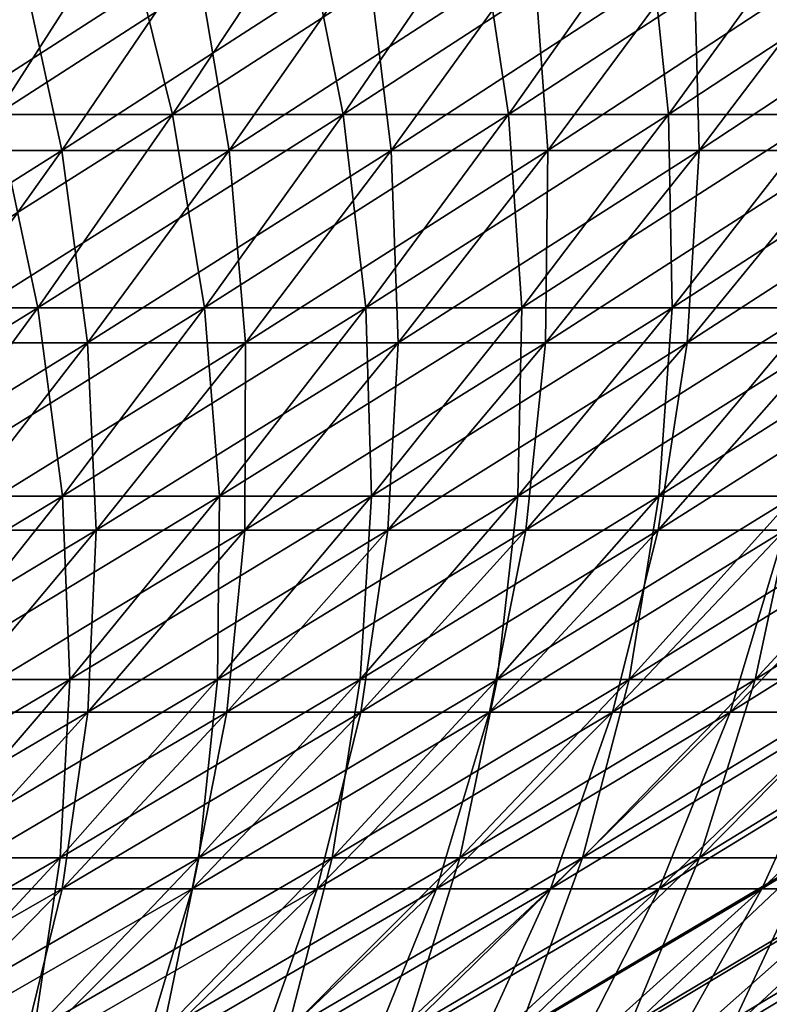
# Model space of a CAD drawing. Header units: millimetres. Extents: x -250 to 250, y 3898 to 4150.
# Tile 462 of 558: x 121 to 138, y 3955 to 3978. Entities that reach past the tile are written whole.
import ezdxf

# ---------------------------------------------------------------- set-up
doc = ezdxf.new("R2010")
doc.units = ezdxf.units.MM
doc.header["$LTSCALE"] = 5.599365
for name, color, linetype in [('2', 7, 'CONTINUOUS'), ('3', 7, 'CONTINUOUS'), ('4', 7, 'CONTINUOUS'), ('5', 7, 'CONTINUOUS')]:
    doc.layers.add(name, color=color, linetype=linetype)

msp = doc.modelspace()

# ---------------------------------------------------------------- linework, layer by layer
at = {"layer": '2', "color": 251, "linetype": 'Continuous', "true_color": 0x504f50}
for points in [[(120.544, 3975.403, -132.231), (116.415, 3975.403, -135.88), (123.44, 3979.919, -135.407), (120.544, 3975.403, -132.231)], [(123.44, 3979.919, -135.407), (116.415, 3975.403, -135.88), (119.212, 3979.919, -139.144), (123.44, 3979.919, -135.407)], [(124.559, 3975.403, -128.456), (120.544, 3975.403, -132.231), (127.551, 3979.919, -131.542), (124.559, 3975.403, -128.456)], [(127.551, 3979.919, -131.542), (120.544, 3975.403, -132.231), (123.44, 3979.919, -135.407), (127.551, 3979.919, -131.542)], [(128.456, 3975.403, -124.559), (124.559, 3975.403, -128.456), (131.542, 3979.919, -127.551), (128.456, 3975.403, -124.559)], [(131.542, 3979.919, -127.551), (124.559, 3975.403, -128.456), (127.551, 3979.919, -131.542), (131.542, 3979.919, -127.551)], [(132.231, 3975.403, -120.544), (128.456, 3975.403, -124.559), (135.407, 3979.919, -123.44), (132.231, 3975.403, -120.544)], [(135.407, 3979.919, -123.44), (128.456, 3975.403, -124.559), (131.542, 3979.919, -127.551), (135.407, 3979.919, -123.44)], [(135.88, 3975.403, -116.415), (132.231, 3975.403, -120.544), (139.144, 3979.919, -119.212), (135.88, 3975.403, -116.415)], [(139.144, 3979.919, -119.212), (132.231, 3975.403, -120.544), (135.407, 3979.919, -123.44), (139.144, 3979.919, -119.212)], [(139.401, 3975.403, -112.175), (135.88, 3975.403, -116.415), (142.749, 3979.919, -114.87), (139.401, 3975.403, -112.175)], [(142.749, 3979.919, -114.87), (135.88, 3975.403, -116.415), (139.144, 3979.919, -119.212), (142.749, 3979.919, -114.87)], [(121.489, 3970.995, -125.29), (117.573, 3970.995, -128.972), (124.559, 3975.403, -128.456), (121.489, 3970.995, -125.29)], [(124.559, 3975.403, -128.456), (117.573, 3970.995, -128.972), (120.544, 3975.403, -132.231), (124.559, 3975.403, -128.456)], [(125.29, 3970.995, -121.489), (121.489, 3970.995, -125.29), (128.456, 3975.403, -124.559), (125.29, 3970.995, -121.489)], [(128.456, 3975.403, -124.559), (121.489, 3970.995, -125.29), (124.559, 3975.403, -128.456), (128.456, 3975.403, -124.559)], [(128.972, 3970.995, -117.573), (125.29, 3970.995, -121.489), (132.231, 3975.403, -120.544), (128.972, 3970.995, -117.573)], [(132.231, 3975.403, -120.544), (125.29, 3970.995, -121.489), (128.456, 3975.403, -124.559), (132.231, 3975.403, -120.544)], [(132.531, 3970.995, -113.546), (128.972, 3970.995, -117.573), (135.88, 3975.403, -116.415), (132.531, 3970.995, -113.546)], [(135.88, 3975.403, -116.415), (128.972, 3970.995, -117.573), (132.231, 3975.403, -120.544), (135.88, 3975.403, -116.415)], [(135.965, 3970.995, -109.411), (132.531, 3970.995, -113.546), (139.401, 3975.403, -112.175), (135.965, 3970.995, -109.411)], [(139.401, 3975.403, -112.175), (132.531, 3970.995, -113.546), (135.88, 3975.403, -116.415), (139.401, 3975.403, -112.175)], [(139.27, 3970.995, -105.172), (135.965, 3970.995, -109.411), (142.789, 3975.403, -107.829), (139.27, 3970.995, -105.172)], [(142.789, 3975.403, -107.829), (135.965, 3970.995, -109.411), (139.401, 3975.403, -112.175), (142.789, 3975.403, -107.829)], [(118.344, 3966.698, -122.046), (114.529, 3966.698, -125.633), (121.489, 3970.995, -125.29), (118.344, 3966.698, -122.046)], [(121.489, 3970.995, -125.29), (114.529, 3966.698, -125.633), (117.573, 3970.995, -128.972), (121.489, 3970.995, -125.29)], [(122.046, 3966.698, -118.344), (118.344, 3966.698, -122.046), (125.29, 3970.995, -121.489), (122.046, 3966.698, -118.344)], [(125.29, 3970.995, -121.489), (118.344, 3966.698, -122.046), (121.489, 3970.995, -125.29), (125.29, 3970.995, -121.489)], [(125.633, 3966.698, -114.529), (122.046, 3966.698, -118.344), (128.972, 3970.995, -117.573), (125.633, 3966.698, -114.529)], [(128.972, 3970.995, -117.573), (122.046, 3966.698, -118.344), (125.29, 3970.995, -121.489), (128.972, 3970.995, -117.573)], [(129.1, 3966.698, -110.606), (125.633, 3966.698, -114.529), (132.531, 3970.995, -113.546), (129.1, 3966.698, -110.606)], [(132.531, 3970.995, -113.546), (125.633, 3966.698, -114.529), (128.972, 3970.995, -117.573), (132.531, 3970.995, -113.546)], [(132.445, 3966.698, -106.578), (129.1, 3966.698, -110.606), (135.965, 3970.995, -109.411), (132.445, 3966.698, -106.578)], [(135.965, 3970.995, -109.411), (129.1, 3966.698, -110.606), (132.531, 3970.995, -113.546), (135.965, 3970.995, -109.411)], [(135.664, 3966.698, -102.449), (132.445, 3966.698, -106.578), (139.27, 3970.995, -105.172), (135.664, 3966.698, -102.449)], [(139.27, 3970.995, -105.172), (132.445, 3966.698, -106.578), (135.965, 3970.995, -109.411), (139.27, 3970.995, -105.172)], [(138.755, 3966.698, -98.222), (135.664, 3966.698, -102.449), (142.442, 3970.995, -100.833), (138.755, 3966.698, -98.222)], [(142.442, 3970.995, -100.833), (135.664, 3966.698, -102.449), (139.27, 3970.995, -105.172), (142.442, 3970.995, -100.833)], [(118.726, 3962.516, -115.125), (115.125, 3962.516, -118.726), (122.046, 3966.698, -118.344), (118.726, 3962.516, -115.125)], [(122.046, 3966.698, -118.344), (115.125, 3962.516, -118.726), (118.344, 3966.698, -122.046), (122.046, 3966.698, -118.344)], [(122.215, 3962.516, -111.414), (118.726, 3962.516, -115.125), (125.633, 3966.698, -114.529), (122.215, 3962.516, -111.414)], [(125.633, 3966.698, -114.529), (118.726, 3962.516, -115.125), (122.046, 3966.698, -118.344), (125.633, 3966.698, -114.529)], [(125.588, 3962.516, -107.597), (122.215, 3962.516, -111.414), (129.1, 3966.698, -110.606), (125.588, 3962.516, -107.597)], [(129.1, 3966.698, -110.606), (122.215, 3962.516, -111.414), (125.633, 3966.698, -114.529), (129.1, 3966.698, -110.606)], [(128.842, 3962.516, -103.679), (125.588, 3962.516, -107.597), (132.445, 3966.698, -106.578), (128.842, 3962.516, -103.679)], [(132.445, 3966.698, -106.578), (125.588, 3962.516, -107.597), (129.1, 3966.698, -110.606), (132.445, 3966.698, -106.578)], [(131.974, 3962.516, -99.662), (128.842, 3962.516, -103.679), (135.664, 3966.698, -102.449), (131.974, 3962.516, -99.662)], [(135.664, 3966.698, -102.449), (128.842, 3962.516, -103.679), (132.445, 3966.698, -106.578), (135.664, 3966.698, -102.449)], [(134.98, 3962.516, -95.551), (131.974, 3962.516, -99.662), (138.755, 3966.698, -98.222), (134.98, 3962.516, -95.551)], [(138.755, 3966.698, -98.222), (131.974, 3962.516, -99.662), (135.664, 3966.698, -102.449), (138.755, 3966.698, -98.222)], [(137.859, 3962.516, -91.349), (134.98, 3962.516, -95.551), (141.714, 3966.698, -93.903), (137.859, 3962.516, -91.349)], [(141.714, 3966.698, -93.903), (134.98, 3962.516, -95.551), (138.755, 3966.698, -98.222), (141.714, 3966.698, -93.903)], [(140.607, 3962.516, -87.06), (137.859, 3962.516, -91.349), (144.538, 3966.698, -89.494), (140.607, 3962.516, -87.06)], [(144.538, 3966.698, -89.494), (137.859, 3962.516, -91.349), (141.714, 3966.698, -93.903), (144.538, 3966.698, -89.494)], [(118.722, 3958.45, -108.229), (115.333, 3958.45, -111.834), (122.215, 3962.516, -111.414), (118.722, 3958.45, -108.229)], [(122.215, 3962.516, -111.414), (115.333, 3958.45, -111.834), (118.726, 3962.516, -115.125), (122.215, 3962.516, -111.414)], [(121.999, 3958.45, -104.522), (118.722, 3958.45, -108.229), (125.588, 3962.516, -107.597), (121.999, 3958.45, -104.522)], [(125.588, 3962.516, -107.597), (118.722, 3958.45, -108.229), (122.215, 3962.516, -111.414), (125.588, 3962.516, -107.597)], [(125.16, 3958.45, -100.715), (121.999, 3958.45, -104.522), (128.842, 3962.516, -103.679), (125.16, 3958.45, -100.715)], [(128.842, 3962.516, -103.679), (121.999, 3958.45, -104.522), (125.588, 3962.516, -107.597), (128.842, 3962.516, -103.679)], [(128.202, 3958.45, -96.813), (125.16, 3958.45, -100.715), (131.974, 3962.516, -99.662), (128.202, 3958.45, -96.813)], [(131.974, 3962.516, -99.662), (125.16, 3958.45, -100.715), (128.842, 3962.516, -103.679), (131.974, 3962.516, -99.662)], [(131.122, 3958.45, -92.82), (128.202, 3958.45, -96.813), (134.98, 3962.516, -95.551), (131.122, 3958.45, -92.82)], [(134.98, 3962.516, -95.551), (128.202, 3958.45, -96.813), (131.974, 3962.516, -99.662), (134.98, 3962.516, -95.551)], [(133.918, 3958.45, -88.738), (131.122, 3958.45, -92.82), (137.859, 3962.516, -91.349), (133.918, 3958.45, -88.738)], [(137.859, 3962.516, -91.349), (131.122, 3958.45, -92.82), (134.98, 3962.516, -95.551), (137.859, 3962.516, -91.349)], [(136.588, 3958.45, -84.571), (133.918, 3958.45, -88.738), (140.607, 3962.516, -87.06), (136.588, 3958.45, -84.571)], [(140.607, 3962.516, -87.06), (133.918, 3958.45, -88.738), (137.859, 3962.516, -91.349), (140.607, 3962.516, -87.06)], [(139.127, 3958.45, -80.325), (136.588, 3958.45, -84.571), (143.221, 3962.516, -82.689), (139.127, 3958.45, -80.325)], [(143.221, 3962.516, -82.689), (136.588, 3958.45, -84.571), (140.607, 3962.516, -87.06), (143.221, 3962.516, -82.689)], [(118.333, 3954.503, -101.382), (115.155, 3954.503, -104.978), (121.999, 3958.45, -104.522), (118.333, 3954.503, -101.382)], [(121.999, 3958.45, -104.522), (115.155, 3954.503, -104.978), (118.722, 3958.45, -108.229), (121.999, 3958.45, -104.522)], [(121.399, 3954.503, -97.689), (118.333, 3954.503, -101.382), (125.16, 3958.45, -100.715), (121.399, 3954.503, -97.689)], [(125.16, 3958.45, -100.715), (118.333, 3954.503, -101.382), (121.999, 3958.45, -104.522), (125.16, 3958.45, -100.715)], [(124.35, 3954.503, -93.905), (121.399, 3954.503, -97.689), (128.202, 3958.45, -96.813), (124.35, 3954.503, -93.905)], [(128.202, 3958.45, -96.813), (121.399, 3954.503, -97.689), (125.16, 3958.45, -100.715), (128.202, 3958.45, -96.813)], [(127.183, 3954.503, -90.031), (124.35, 3954.503, -93.905), (131.122, 3958.45, -92.82), (127.183, 3954.503, -90.031)], [(131.122, 3958.45, -92.82), (124.35, 3954.503, -93.905), (128.202, 3958.45, -96.813), (131.122, 3958.45, -92.82)], [(129.895, 3954.503, -86.071), (127.183, 3954.503, -90.031), (133.918, 3958.45, -88.738), (129.895, 3954.503, -86.071)], [(133.918, 3958.45, -88.738), (127.183, 3954.503, -90.031), (131.122, 3958.45, -92.82), (133.918, 3958.45, -88.738)], [(132.484, 3954.503, -82.03), (129.895, 3954.503, -86.071), (136.588, 3958.45, -84.571), (132.484, 3954.503, -82.03)], [(136.588, 3958.45, -84.571), (129.895, 3954.503, -86.071), (133.918, 3958.45, -88.738), (136.588, 3958.45, -84.571)], [(134.947, 3954.503, -77.912), (132.484, 3954.503, -82.03), (139.127, 3958.45, -80.325), (134.947, 3954.503, -77.912)], [(139.127, 3958.45, -80.325), (132.484, 3954.503, -82.03), (136.588, 3958.45, -84.571), (139.127, 3958.45, -80.325)], [(137.282, 3954.503, -73.719), (134.947, 3954.503, -77.912), (141.535, 3958.45, -76.003), (137.282, 3954.503, -73.719)], [(141.535, 3958.45, -76.003), (134.947, 3954.503, -77.912), (139.127, 3958.45, -80.325), (141.535, 3958.45, -76.003)], [(139.487, 3954.503, -69.456), (137.282, 3954.503, -73.719), (143.808, 3958.45, -71.608), (139.487, 3954.503, -69.456)], [(143.808, 3958.45, -71.608), (137.282, 3954.503, -73.719), (141.535, 3958.45, -76.003), (143.808, 3958.45, -71.608)]]:
    msp.add_3dface(points, dxfattribs=at)
at = {"layer": '3', "color": 251, "linetype": 'Continuous', "true_color": 0x504f50}
for points in [[(119.212, 3979.919, 139.144), (120.544, 3975.403, 132.231), (123.44, 3979.919, 135.407), (119.212, 3979.919, 139.144)], [(120.544, 3975.403, 132.231), (124.559, 3975.403, 128.456), (123.44, 3979.919, 135.407), (120.544, 3975.403, 132.231)], [(123.44, 3979.919, 135.407), (124.559, 3975.403, 128.456), (127.551, 3979.919, 131.542), (123.44, 3979.919, 135.407)], [(124.559, 3975.403, 128.456), (128.456, 3975.403, 124.559), (127.551, 3979.919, 131.542), (124.559, 3975.403, 128.456)], [(127.551, 3979.919, 131.542), (128.456, 3975.403, 124.559), (131.542, 3979.919, 127.551), (127.551, 3979.919, 131.542)], [(128.456, 3975.403, 124.559), (132.231, 3975.403, 120.544), (131.542, 3979.919, 127.551), (128.456, 3975.403, 124.559)], [(131.542, 3979.919, 127.551), (132.231, 3975.403, 120.544), (135.407, 3979.919, 123.44), (131.542, 3979.919, 127.551)], [(132.231, 3975.403, 120.544), (135.88, 3975.403, 116.415), (135.407, 3979.919, 123.44), (132.231, 3975.403, 120.544)], [(135.407, 3979.919, 123.44), (135.88, 3975.403, 116.415), (139.144, 3979.919, 119.212), (135.407, 3979.919, 123.44)], [(135.88, 3975.403, 116.415), (139.401, 3975.403, 112.175), (139.144, 3979.919, 119.212), (135.88, 3975.403, 116.415)], [(117.573, 3970.995, 128.972), (121.489, 3970.995, 125.29), (120.544, 3975.403, 132.231), (117.573, 3970.995, 128.972)], [(120.544, 3975.403, 132.231), (121.489, 3970.995, 125.29), (124.559, 3975.403, 128.456), (120.544, 3975.403, 132.231)], [(121.489, 3970.995, 125.29), (125.29, 3970.995, 121.489), (124.559, 3975.403, 128.456), (121.489, 3970.995, 125.29)], [(124.559, 3975.403, 128.456), (125.29, 3970.995, 121.489), (128.456, 3975.403, 124.559), (124.559, 3975.403, 128.456)], [(125.29, 3970.995, 121.489), (128.972, 3970.995, 117.573), (128.456, 3975.403, 124.559), (125.29, 3970.995, 121.489)], [(128.456, 3975.403, 124.559), (128.972, 3970.995, 117.573), (132.231, 3975.403, 120.544), (128.456, 3975.403, 124.559)], [(128.972, 3970.995, 117.573), (132.531, 3970.995, 113.546), (132.231, 3975.403, 120.544), (128.972, 3970.995, 117.573)], [(132.231, 3975.403, 120.544), (132.531, 3970.995, 113.546), (135.88, 3975.403, 116.415), (132.231, 3975.403, 120.544)], [(132.531, 3970.995, 113.546), (135.965, 3970.995, 109.411), (135.88, 3975.403, 116.415), (132.531, 3970.995, 113.546)], [(135.88, 3975.403, 116.415), (135.965, 3970.995, 109.411), (139.401, 3975.403, 112.175), (135.88, 3975.403, 116.415)], [(135.965, 3970.995, 109.411), (139.27, 3970.995, 105.172), (139.401, 3975.403, 112.175), (135.965, 3970.995, 109.411)], [(117.573, 3970.995, 128.972), (118.344, 3966.698, 122.046), (121.489, 3970.995, 125.29), (117.573, 3970.995, 128.972)], [(118.344, 3966.698, 122.046), (122.046, 3966.698, 118.344), (121.489, 3970.995, 125.29), (118.344, 3966.698, 122.046)], [(121.489, 3970.995, 125.29), (122.046, 3966.698, 118.344), (125.29, 3970.995, 121.489), (121.489, 3970.995, 125.29)], [(122.046, 3966.698, 118.344), (125.633, 3966.698, 114.529), (125.29, 3970.995, 121.489), (122.046, 3966.698, 118.344)], [(125.29, 3970.995, 121.489), (125.633, 3966.698, 114.529), (128.972, 3970.995, 117.573), (125.29, 3970.995, 121.489)], [(125.633, 3966.698, 114.529), (129.1, 3966.698, 110.606), (128.972, 3970.995, 117.573), (125.633, 3966.698, 114.529)], [(128.972, 3970.995, 117.573), (129.1, 3966.698, 110.606), (132.531, 3970.995, 113.546), (128.972, 3970.995, 117.573)], [(129.1, 3966.698, 110.606), (132.445, 3966.698, 106.578), (132.531, 3970.995, 113.546), (129.1, 3966.698, 110.606)], [(132.445, 3966.698, 106.578), (135.664, 3966.698, 102.449), (135.965, 3970.995, 109.411), (132.445, 3966.698, 106.578)], [(132.531, 3970.995, 113.546), (132.445, 3966.698, 106.578), (135.965, 3970.995, 109.411), (132.531, 3970.995, 113.546)], [(135.664, 3966.698, 102.449), (138.755, 3966.698, 98.222), (139.27, 3970.995, 105.172), (135.664, 3966.698, 102.449)], [(135.965, 3970.995, 109.411), (135.664, 3966.698, 102.449), (139.27, 3970.995, 105.172), (135.965, 3970.995, 109.411)], [(118.344, 3966.698, 122.046), (118.726, 3962.516, 115.125), (122.046, 3966.698, 118.344), (118.344, 3966.698, 122.046)], [(118.726, 3962.516, 115.125), (122.215, 3962.516, 111.414), (122.046, 3966.698, 118.344), (118.726, 3962.516, 115.125)], [(122.046, 3966.698, 118.344), (122.215, 3962.516, 111.414), (125.633, 3966.698, 114.529), (122.046, 3966.698, 118.344)], [(122.215, 3962.516, 111.414), (125.588, 3962.516, 107.597), (125.633, 3966.698, 114.529), (122.215, 3962.516, 111.414)], [(125.588, 3962.516, 107.597), (128.842, 3962.516, 103.679), (129.1, 3966.698, 110.606), (125.588, 3962.516, 107.597)], [(125.633, 3966.698, 114.529), (125.588, 3962.516, 107.597), (129.1, 3966.698, 110.606), (125.633, 3966.698, 114.529)], [(128.842, 3962.516, 103.679), (131.974, 3962.516, 99.662), (132.445, 3966.698, 106.578), (128.842, 3962.516, 103.679)], [(129.1, 3966.698, 110.606), (128.842, 3962.516, 103.679), (132.445, 3966.698, 106.578), (129.1, 3966.698, 110.606)], [(131.974, 3962.516, 99.662), (134.98, 3962.516, 95.551), (135.664, 3966.698, 102.449), (131.974, 3962.516, 99.662)], [(132.445, 3966.698, 106.578), (131.974, 3962.516, 99.662), (135.664, 3966.698, 102.449), (132.445, 3966.698, 106.578)], [(134.98, 3962.516, 95.551), (137.859, 3962.516, 91.349), (138.755, 3966.698, 98.222), (134.98, 3962.516, 95.551)], [(135.664, 3966.698, 102.449), (134.98, 3962.516, 95.551), (138.755, 3966.698, 98.222), (135.664, 3966.698, 102.449)], [(137.859, 3962.516, 91.349), (140.607, 3962.516, 87.06), (141.714, 3966.698, 93.903), (137.859, 3962.516, 91.349)], [(138.755, 3966.698, 98.222), (137.859, 3962.516, 91.349), (141.714, 3966.698, 93.903), (138.755, 3966.698, 98.222)], [(118.722, 3958.45, 108.229), (121.999, 3958.45, 104.522), (122.215, 3962.516, 111.414), (118.722, 3958.45, 108.229)], [(118.726, 3962.516, 115.125), (118.722, 3958.45, 108.229), (122.215, 3962.516, 111.414), (118.726, 3962.516, 115.125)], [(121.999, 3958.45, 104.522), (125.16, 3958.45, 100.715), (125.588, 3962.516, 107.597), (121.999, 3958.45, 104.522)], [(122.215, 3962.516, 111.414), (121.999, 3958.45, 104.522), (125.588, 3962.516, 107.597), (122.215, 3962.516, 111.414)], [(125.16, 3958.45, 100.715), (128.202, 3958.45, 96.813), (128.842, 3962.516, 103.679), (125.16, 3958.45, 100.715)], [(125.588, 3962.516, 107.597), (125.16, 3958.45, 100.715), (128.842, 3962.516, 103.679), (125.588, 3962.516, 107.597)], [(128.202, 3958.45, 96.813), (131.122, 3958.45, 92.82), (131.974, 3962.516, 99.662), (128.202, 3958.45, 96.813)], [(128.842, 3962.516, 103.679), (128.202, 3958.45, 96.813), (131.974, 3962.516, 99.662), (128.842, 3962.516, 103.679)], [(131.122, 3958.45, 92.82), (133.918, 3958.45, 88.738), (134.98, 3962.516, 95.551), (131.122, 3958.45, 92.82)], [(131.974, 3962.516, 99.662), (131.122, 3958.45, 92.82), (134.98, 3962.516, 95.551), (131.974, 3962.516, 99.662)], [(133.918, 3958.45, 88.738), (136.588, 3958.45, 84.571), (137.859, 3962.516, 91.349), (133.918, 3958.45, 88.738)], [(134.98, 3962.516, 95.551), (133.918, 3958.45, 88.738), (137.859, 3962.516, 91.349), (134.98, 3962.516, 95.551)], [(136.588, 3958.45, 84.571), (139.127, 3958.45, 80.325), (140.607, 3962.516, 87.06), (136.588, 3958.45, 84.571)], [(137.859, 3962.516, 91.349), (136.588, 3958.45, 84.571), (140.607, 3962.516, 87.06), (137.859, 3962.516, 91.349)], [(118.333, 3954.503, 101.382), (121.399, 3954.503, 97.689), (121.999, 3958.45, 104.522), (118.333, 3954.503, 101.382)], [(118.722, 3958.45, 108.229), (118.333, 3954.503, 101.382), (121.999, 3958.45, 104.522), (118.722, 3958.45, 108.229)], [(121.399, 3954.503, 97.689), (124.35, 3954.503, 93.905), (125.16, 3958.45, 100.715), (121.399, 3954.503, 97.689)], [(121.999, 3958.45, 104.522), (121.399, 3954.503, 97.689), (125.16, 3958.45, 100.715), (121.999, 3958.45, 104.522)], [(124.35, 3954.503, 93.905), (127.183, 3954.503, 90.031), (128.202, 3958.45, 96.813), (124.35, 3954.503, 93.905)], [(125.16, 3958.45, 100.715), (124.35, 3954.503, 93.905), (128.202, 3958.45, 96.813), (125.16, 3958.45, 100.715)], [(127.183, 3954.503, 90.031), (129.895, 3954.503, 86.071), (131.122, 3958.45, 92.82), (127.183, 3954.503, 90.031)], [(128.202, 3958.45, 96.813), (127.183, 3954.503, 90.031), (131.122, 3958.45, 92.82), (128.202, 3958.45, 96.813)], [(129.895, 3954.503, 86.071), (132.484, 3954.503, 82.03), (133.918, 3958.45, 88.738), (129.895, 3954.503, 86.071)], [(131.122, 3958.45, 92.82), (129.895, 3954.503, 86.071), (133.918, 3958.45, 88.738), (131.122, 3958.45, 92.82)], [(132.484, 3954.503, 82.03), (134.947, 3954.503, 77.912), (136.588, 3958.45, 84.571), (132.484, 3954.503, 82.03)], [(133.918, 3958.45, 88.738), (132.484, 3954.503, 82.03), (136.588, 3958.45, 84.571), (133.918, 3958.45, 88.738)], [(134.947, 3954.503, 77.912), (137.282, 3954.503, 73.719), (139.127, 3958.45, 80.325), (134.947, 3954.503, 77.912)], [(136.588, 3958.45, 84.571), (134.947, 3954.503, 77.912), (139.127, 3958.45, 80.325), (136.588, 3958.45, 84.571)], [(137.282, 3954.503, 73.719), (139.487, 3954.503, 69.456), (141.535, 3958.45, 76.003), (137.282, 3954.503, 73.719)], [(139.127, 3958.45, 80.325), (137.282, 3954.503, 73.719), (141.535, 3958.45, 76.003), (139.127, 3958.45, 80.325)]]:
    msp.add_3dface(points, dxfattribs=at)
at = {"layer": '4', "color": 155, "linetype": 'Continuous', "true_color": 0x4a708c}
for points in [[(122.037, 3974.582, 125.855), (118.104, 3974.582, 129.554), (125.093, 3979.082, 129.007), (122.037, 3974.582, 125.855)], [(125.093, 3979.082, 129.007), (118.104, 3974.582, 129.554), (121.061, 3979.082, 132.798), (125.093, 3979.082, 129.007)], [(125.855, 3974.582, 122.037), (122.037, 3974.582, 125.855), (129.007, 3979.082, 125.093), (125.855, 3974.582, 122.037)], [(129.007, 3979.082, 125.093), (122.037, 3974.582, 125.855), (125.093, 3979.082, 129.007), (129.007, 3979.082, 125.093)], [(129.554, 3974.582, 118.104), (125.855, 3974.582, 122.037), (132.798, 3979.082, 121.061), (129.554, 3974.582, 118.104)], [(132.798, 3979.082, 121.061), (125.855, 3974.582, 122.037), (129.007, 3979.082, 125.093), (132.798, 3979.082, 121.061)], [(133.129, 3974.582, 114.058), (129.554, 3974.582, 118.104), (136.463, 3979.082, 116.914), (133.129, 3974.582, 114.058)], [(136.463, 3979.082, 116.914), (129.554, 3974.582, 118.104), (132.798, 3979.082, 121.061), (136.463, 3979.082, 116.914)], [(136.579, 3974.582, 109.904), (133.129, 3974.582, 114.058), (139.998, 3979.082, 112.656), (136.579, 3974.582, 109.904)], [(139.998, 3979.082, 112.656), (133.129, 3974.582, 114.058), (136.463, 3979.082, 116.914), (139.998, 3979.082, 112.656)], [(139.898, 3974.582, 105.646), (136.579, 3974.582, 109.904), (143.401, 3979.082, 108.292), (139.898, 3974.582, 105.646)], [(143.401, 3979.082, 108.292), (136.579, 3974.582, 109.904), (139.998, 3979.082, 112.656), (143.401, 3979.082, 108.292)], [(118.903, 3970.196, 122.623), (115.071, 3970.196, 126.227), (122.037, 3974.582, 125.855), (118.903, 3970.196, 122.623)], [(122.037, 3974.582, 125.855), (115.071, 3970.196, 126.227), (118.104, 3974.582, 129.554), (122.037, 3974.582, 125.855)], [(122.623, 3970.196, 118.903), (118.903, 3970.196, 122.623), (125.855, 3974.582, 122.037), (122.623, 3970.196, 118.903)], [(125.855, 3974.582, 122.037), (118.903, 3970.196, 122.623), (122.037, 3974.582, 125.855), (125.855, 3974.582, 122.037)], [(126.227, 3970.196, 115.071), (122.623, 3970.196, 118.903), (129.554, 3974.582, 118.104), (126.227, 3970.196, 115.071)], [(129.554, 3974.582, 118.104), (122.623, 3970.196, 118.903), (125.855, 3974.582, 122.037), (129.554, 3974.582, 118.104)], [(129.71, 3970.196, 111.129), (126.227, 3970.196, 115.071), (133.129, 3974.582, 114.058), (129.71, 3970.196, 111.129)], [(133.129, 3974.582, 114.058), (126.227, 3970.196, 115.071), (129.554, 3974.582, 118.104), (133.129, 3974.582, 114.058)], [(133.071, 3970.196, 107.082), (129.71, 3970.196, 111.129), (136.579, 3974.582, 109.904), (133.071, 3970.196, 107.082)], [(136.579, 3974.582, 109.904), (129.71, 3970.196, 111.129), (133.129, 3974.582, 114.058), (136.579, 3974.582, 109.904)], [(136.306, 3970.196, 102.933), (133.071, 3970.196, 107.082), (139.898, 3974.582, 105.646), (136.306, 3970.196, 102.933)], [(139.898, 3974.582, 105.646), (133.071, 3970.196, 107.082), (136.579, 3974.582, 109.904), (139.898, 3974.582, 105.646)], [(139.411, 3970.196, 98.687), (136.306, 3970.196, 102.933), (143.085, 3974.582, 101.288), (139.411, 3970.196, 98.687)], [(143.085, 3974.582, 101.288), (136.306, 3970.196, 102.933), (139.898, 3974.582, 105.646), (143.085, 3974.582, 101.288)], [(119.312, 3965.925, 115.693), (115.693, 3965.925, 119.312), (122.623, 3970.196, 118.903), (119.312, 3965.925, 115.693)], [(122.623, 3970.196, 118.903), (115.693, 3965.925, 119.312), (118.903, 3970.196, 122.623), (122.623, 3970.196, 118.903)], [(122.819, 3965.925, 111.964), (119.312, 3965.925, 115.693), (126.227, 3970.196, 115.071), (122.819, 3965.925, 111.964)], [(126.227, 3970.196, 115.071), (119.312, 3965.925, 115.693), (122.623, 3970.196, 118.903), (126.227, 3970.196, 115.071)], [(126.208, 3965.925, 108.129), (122.819, 3965.925, 111.964), (129.71, 3970.196, 111.129), (126.208, 3965.925, 108.129)], [(129.71, 3970.196, 111.129), (122.819, 3965.925, 111.964), (126.227, 3970.196, 115.071), (129.71, 3970.196, 111.129)], [(129.478, 3965.925, 104.191), (126.208, 3965.925, 108.129), (133.071, 3970.196, 107.082), (129.478, 3965.925, 104.191)], [(133.071, 3970.196, 107.082), (126.208, 3965.925, 108.129), (129.71, 3970.196, 111.129), (133.071, 3970.196, 107.082)], [(132.625, 3965.925, 100.154), (129.478, 3965.925, 104.191), (136.306, 3970.196, 102.933), (132.625, 3965.925, 100.154)], [(136.306, 3970.196, 102.933), (129.478, 3965.925, 104.191), (133.071, 3970.196, 107.082), (136.306, 3970.196, 102.933)], [(135.647, 3965.925, 96.022), (132.625, 3965.925, 100.154), (139.411, 3970.196, 98.687), (135.647, 3965.925, 96.022)], [(139.411, 3970.196, 98.687), (132.625, 3965.925, 100.154), (136.306, 3970.196, 102.933), (139.411, 3970.196, 98.687)], [(138.539, 3965.925, 91.8), (135.647, 3965.925, 96.022), (142.384, 3970.196, 94.347), (138.539, 3965.925, 91.8)], [(142.384, 3970.196, 94.347), (135.647, 3965.925, 96.022), (139.411, 3970.196, 98.687), (142.384, 3970.196, 94.347)], [(119.332, 3961.772, 108.785), (115.925, 3961.772, 112.408), (122.819, 3965.925, 111.964), (119.332, 3961.772, 108.785)], [(122.819, 3965.925, 111.964), (115.925, 3961.772, 112.408), (119.312, 3965.925, 115.693), (122.819, 3965.925, 111.964)], [(122.625, 3961.772, 105.059), (119.332, 3961.772, 108.785), (126.208, 3965.925, 108.129), (122.625, 3961.772, 105.059)], [(126.208, 3965.925, 108.129), (119.332, 3961.772, 108.785), (122.819, 3965.925, 111.964), (126.208, 3965.925, 108.129)], [(125.802, 3961.772, 101.233), (122.625, 3961.772, 105.059), (129.478, 3965.925, 104.191), (125.802, 3961.772, 101.233)], [(129.478, 3965.925, 104.191), (122.625, 3961.772, 105.059), (126.208, 3965.925, 108.129), (129.478, 3965.925, 104.191)], [(128.86, 3961.772, 97.311), (125.802, 3961.772, 101.233), (132.625, 3965.925, 100.154), (128.86, 3961.772, 97.311)], [(132.625, 3965.925, 100.154), (125.802, 3961.772, 101.233), (129.478, 3965.925, 104.191), (132.625, 3965.925, 100.154)], [(131.796, 3961.772, 93.296), (128.86, 3961.772, 97.311), (135.647, 3965.925, 96.022), (131.796, 3961.772, 93.296)], [(135.647, 3965.925, 96.022), (128.86, 3961.772, 97.311), (132.625, 3965.925, 100.154), (135.647, 3965.925, 96.022)], [(134.606, 3961.772, 89.193), (131.796, 3961.772, 93.296), (138.539, 3965.925, 91.8), (134.606, 3961.772, 89.193)], [(138.539, 3965.925, 91.8), (131.796, 3961.772, 93.296), (135.647, 3965.925, 96.022), (138.539, 3965.925, 91.8)], [(137.289, 3961.772, 85.006), (134.606, 3961.772, 89.193), (141.301, 3965.925, 87.49), (137.289, 3961.772, 85.006)], [(141.301, 3965.925, 87.49), (134.606, 3961.772, 89.193), (138.539, 3965.925, 91.8), (141.301, 3965.925, 87.49)], [(139.842, 3961.772, 80.738), (137.289, 3961.772, 85.006), (143.928, 3965.925, 83.097), (139.842, 3961.772, 80.738)], [(143.928, 3965.925, 83.097), (137.289, 3961.772, 85.006), (141.301, 3965.925, 87.49), (143.928, 3965.925, 83.097)], [(118.963, 3957.74, 101.921), (115.768, 3957.74, 105.536), (122.625, 3961.772, 105.059), (118.963, 3957.74, 101.921)], [(122.625, 3961.772, 105.059), (115.768, 3957.74, 105.536), (119.332, 3961.772, 108.785), (122.625, 3961.772, 105.059)], [(122.045, 3957.74, 98.209), (118.963, 3957.74, 101.921), (125.802, 3961.772, 101.233), (122.045, 3957.74, 98.209)], [(125.802, 3961.772, 101.233), (118.963, 3957.74, 101.921), (122.625, 3961.772, 105.059), (125.802, 3961.772, 101.233)], [(125.012, 3957.74, 94.404), (122.045, 3957.74, 98.209), (128.86, 3961.772, 97.311), (125.012, 3957.74, 94.404)], [(128.86, 3961.772, 97.311), (122.045, 3957.74, 98.209), (125.802, 3961.772, 101.233), (128.86, 3961.772, 97.311)], [(127.86, 3957.74, 90.51), (125.012, 3957.74, 94.404), (131.796, 3961.772, 93.296), (127.86, 3957.74, 90.51)], [(131.796, 3961.772, 93.296), (125.012, 3957.74, 94.404), (128.86, 3961.772, 97.311), (131.796, 3961.772, 93.296)], [(130.586, 3957.74, 86.53), (127.86, 3957.74, 90.51), (134.606, 3961.772, 89.193), (130.586, 3957.74, 86.53)], [(134.606, 3961.772, 89.193), (127.86, 3957.74, 90.51), (131.796, 3961.772, 93.296), (134.606, 3961.772, 89.193)], [(133.189, 3957.74, 82.467), (130.586, 3957.74, 86.53), (137.289, 3961.772, 85.006), (133.189, 3957.74, 82.467)], [(137.289, 3961.772, 85.006), (130.586, 3957.74, 86.53), (134.606, 3961.772, 89.193), (137.289, 3961.772, 85.006)], [(135.665, 3957.74, 78.326), (133.189, 3957.74, 82.467), (139.842, 3961.772, 80.738), (135.665, 3957.74, 78.326)], [(139.842, 3961.772, 80.738), (133.189, 3957.74, 82.467), (137.289, 3961.772, 85.006), (139.842, 3961.772, 80.738)], [(138.013, 3957.74, 74.111), (135.665, 3957.74, 78.326), (142.262, 3961.772, 76.393), (138.013, 3957.74, 74.111)], [(142.262, 3961.772, 76.393), (135.665, 3957.74, 78.326), (139.842, 3961.772, 80.738), (142.262, 3961.772, 76.393)], [(140.23, 3957.74, 69.826), (138.013, 3957.74, 74.111), (144.547, 3961.772, 71.976), (140.23, 3957.74, 69.826)], [(144.547, 3961.772, 71.976), (138.013, 3957.74, 74.111), (142.262, 3961.772, 76.393), (144.547, 3961.772, 71.976)], [(118.21, 3953.832, 95.123), (115.225, 3953.832, 98.718), (122.045, 3957.74, 98.209), (118.21, 3953.832, 95.123)], [(122.045, 3957.74, 98.209), (115.225, 3953.832, 98.718), (118.963, 3957.74, 101.921), (122.045, 3957.74, 98.209)], [(121.083, 3953.832, 91.438), (118.21, 3953.832, 95.123), (125.012, 3957.74, 94.404), (121.083, 3953.832, 91.438)], [(125.012, 3957.74, 94.404), (118.21, 3953.832, 95.123), (122.045, 3957.74, 98.209), (125.012, 3957.74, 94.404)], [(123.842, 3953.832, 87.666), (121.083, 3953.832, 91.438), (127.86, 3957.74, 90.51), (123.842, 3953.832, 87.666)], [(127.86, 3957.74, 90.51), (121.083, 3953.832, 91.438), (125.012, 3957.74, 94.404), (127.86, 3957.74, 90.51)], [(126.482, 3953.832, 83.81), (123.842, 3953.832, 87.666), (130.586, 3957.74, 86.53), (126.482, 3953.832, 83.81)], [(130.586, 3957.74, 86.53), (123.842, 3953.832, 87.666), (127.86, 3957.74, 90.51), (130.586, 3957.74, 86.53)], [(129.003, 3953.832, 79.876), (126.482, 3953.832, 83.81), (133.189, 3957.74, 82.467), (129.003, 3953.832, 79.876)], [(133.189, 3957.74, 82.467), (126.482, 3953.832, 83.81), (130.586, 3957.74, 86.53), (133.189, 3957.74, 82.467)], [(131.402, 3953.832, 75.865), (129.003, 3953.832, 79.876), (135.665, 3957.74, 78.326), (131.402, 3953.832, 75.865)], [(135.665, 3957.74, 78.326), (129.003, 3953.832, 79.876), (133.189, 3957.74, 82.467), (135.665, 3957.74, 78.326)], [(133.676, 3953.832, 71.782), (131.402, 3953.832, 75.865), (138.013, 3957.74, 74.111), (133.676, 3953.832, 71.782)], [(138.013, 3957.74, 74.111), (131.402, 3953.832, 75.865), (135.665, 3957.74, 78.326), (138.013, 3957.74, 74.111)], [(135.823, 3953.832, 67.632), (133.676, 3953.832, 71.782), (140.23, 3957.74, 69.826), (135.823, 3953.832, 67.632)], [(140.23, 3957.74, 69.826), (133.676, 3953.832, 71.782), (138.013, 3957.74, 74.111), (140.23, 3957.74, 69.826)], [(137.841, 3953.832, 63.417), (135.823, 3953.832, 67.632), (142.314, 3957.74, 65.475), (137.841, 3953.832, 63.417)], [(142.314, 3957.74, 65.475), (135.823, 3953.832, 67.632), (140.23, 3957.74, 69.826), (142.314, 3957.74, 65.475)], [(139.729, 3953.832, 59.142), (137.841, 3953.832, 63.417), (144.263, 3957.74, 61.061), (139.729, 3953.832, 59.142)], [(144.263, 3957.74, 61.061), (137.841, 3953.832, 63.417), (142.314, 3957.74, 65.475), (144.263, 3957.74, 61.061)]]:
    msp.add_3dface(points, dxfattribs=at)
at = {"layer": '5', "color": 155, "linetype": 'Continuous', "true_color": 0x4a708c}
for points in [[(118.104, 3974.582, -129.554), (122.037, 3974.582, -125.855), (121.061, 3979.082, -132.798), (118.104, 3974.582, -129.554)], [(121.061, 3979.082, -132.798), (122.037, 3974.582, -125.855), (125.093, 3979.082, -129.007), (121.061, 3979.082, -132.798)], [(122.037, 3974.582, -125.855), (125.855, 3974.582, -122.037), (125.093, 3979.082, -129.007), (122.037, 3974.582, -125.855)], [(125.093, 3979.082, -129.007), (125.855, 3974.582, -122.037), (129.007, 3979.082, -125.093), (125.093, 3979.082, -129.007)], [(125.855, 3974.582, -122.037), (129.554, 3974.582, -118.104), (129.007, 3979.082, -125.093), (125.855, 3974.582, -122.037)], [(129.007, 3979.082, -125.093), (129.554, 3974.582, -118.104), (132.798, 3979.082, -121.061), (129.007, 3979.082, -125.093)], [(129.554, 3974.582, -118.104), (133.129, 3974.582, -114.058), (132.798, 3979.082, -121.061), (129.554, 3974.582, -118.104)], [(132.798, 3979.082, -121.061), (133.129, 3974.582, -114.058), (136.463, 3979.082, -116.914), (132.798, 3979.082, -121.061)], [(133.129, 3974.582, -114.058), (136.579, 3974.582, -109.904), (136.463, 3979.082, -116.914), (133.129, 3974.582, -114.058)], [(136.463, 3979.082, -116.914), (136.579, 3974.582, -109.904), (139.998, 3979.082, -112.656), (136.463, 3979.082, -116.914)], [(136.579, 3974.582, -109.904), (139.898, 3974.582, -105.646), (139.998, 3979.082, -112.656), (136.579, 3974.582, -109.904)], [(118.104, 3974.582, -129.554), (118.903, 3970.196, -122.623), (122.037, 3974.582, -125.855), (118.104, 3974.582, -129.554)], [(118.903, 3970.196, -122.623), (122.623, 3970.196, -118.903), (122.037, 3974.582, -125.855), (118.903, 3970.196, -122.623)], [(122.037, 3974.582, -125.855), (122.623, 3970.196, -118.903), (125.855, 3974.582, -122.037), (122.037, 3974.582, -125.855)], [(122.623, 3970.196, -118.903), (126.227, 3970.196, -115.071), (125.855, 3974.582, -122.037), (122.623, 3970.196, -118.903)], [(125.855, 3974.582, -122.037), (126.227, 3970.196, -115.071), (129.554, 3974.582, -118.104), (125.855, 3974.582, -122.037)], [(126.227, 3970.196, -115.071), (129.71, 3970.196, -111.129), (129.554, 3974.582, -118.104), (126.227, 3970.196, -115.071)], [(129.554, 3974.582, -118.104), (129.71, 3970.196, -111.129), (133.129, 3974.582, -114.058), (129.554, 3974.582, -118.104)], [(129.71, 3970.196, -111.129), (133.071, 3970.196, -107.082), (133.129, 3974.582, -114.058), (129.71, 3970.196, -111.129)], [(133.071, 3970.196, -107.082), (136.306, 3970.196, -102.933), (136.579, 3974.582, -109.904), (133.071, 3970.196, -107.082)], [(133.129, 3974.582, -114.058), (133.071, 3970.196, -107.082), (136.579, 3974.582, -109.904), (133.129, 3974.582, -114.058)], [(136.306, 3970.196, -102.933), (139.411, 3970.196, -98.687), (139.898, 3974.582, -105.646), (136.306, 3970.196, -102.933)], [(136.579, 3974.582, -109.904), (136.306, 3970.196, -102.933), (139.898, 3974.582, -105.646), (136.579, 3974.582, -109.904)], [(118.903, 3970.196, -122.623), (119.312, 3965.925, -115.693), (122.623, 3970.196, -118.903), (118.903, 3970.196, -122.623)], [(119.312, 3965.925, -115.693), (122.819, 3965.925, -111.964), (122.623, 3970.196, -118.903), (119.312, 3965.925, -115.693)], [(122.623, 3970.196, -118.903), (122.819, 3965.925, -111.964), (126.227, 3970.196, -115.071), (122.623, 3970.196, -118.903)], [(122.819, 3965.925, -111.964), (126.208, 3965.925, -108.129), (126.227, 3970.196, -115.071), (122.819, 3965.925, -111.964)], [(126.208, 3965.925, -108.129), (129.478, 3965.925, -104.191), (129.71, 3970.196, -111.129), (126.208, 3965.925, -108.129)], [(126.227, 3970.196, -115.071), (126.208, 3965.925, -108.129), (129.71, 3970.196, -111.129), (126.227, 3970.196, -115.071)], [(129.478, 3965.925, -104.191), (132.625, 3965.925, -100.154), (133.071, 3970.196, -107.082), (129.478, 3965.925, -104.191)], [(129.71, 3970.196, -111.129), (129.478, 3965.925, -104.191), (133.071, 3970.196, -107.082), (129.71, 3970.196, -111.129)], [(132.625, 3965.925, -100.154), (135.647, 3965.925, -96.022), (136.306, 3970.196, -102.933), (132.625, 3965.925, -100.154)], [(133.071, 3970.196, -107.082), (132.625, 3965.925, -100.154), (136.306, 3970.196, -102.933), (133.071, 3970.196, -107.082)], [(135.647, 3965.925, -96.022), (138.539, 3965.925, -91.8), (139.411, 3970.196, -98.687), (135.647, 3965.925, -96.022)], [(136.306, 3970.196, -102.933), (135.647, 3965.925, -96.022), (139.411, 3970.196, -98.687), (136.306, 3970.196, -102.933)], [(119.312, 3965.925, -115.693), (119.332, 3961.772, -108.785), (122.819, 3965.925, -111.964), (119.312, 3965.925, -115.693)], [(119.332, 3961.772, -108.785), (122.625, 3961.772, -105.059), (122.819, 3965.925, -111.964), (119.332, 3961.772, -108.785)], [(122.625, 3961.772, -105.059), (125.802, 3961.772, -101.233), (126.208, 3965.925, -108.129), (122.625, 3961.772, -105.059)], [(122.819, 3965.925, -111.964), (122.625, 3961.772, -105.059), (126.208, 3965.925, -108.129), (122.819, 3965.925, -111.964)], [(125.802, 3961.772, -101.233), (128.86, 3961.772, -97.311), (129.478, 3965.925, -104.191), (125.802, 3961.772, -101.233)], [(126.208, 3965.925, -108.129), (125.802, 3961.772, -101.233), (129.478, 3965.925, -104.191), (126.208, 3965.925, -108.129)], [(128.86, 3961.772, -97.311), (131.796, 3961.772, -93.296), (132.625, 3965.925, -100.154), (128.86, 3961.772, -97.311)], [(129.478, 3965.925, -104.191), (128.86, 3961.772, -97.311), (132.625, 3965.925, -100.154), (129.478, 3965.925, -104.191)], [(131.796, 3961.772, -93.296), (134.606, 3961.772, -89.193), (135.647, 3965.925, -96.022), (131.796, 3961.772, -93.296)], [(132.625, 3965.925, -100.154), (131.796, 3961.772, -93.296), (135.647, 3965.925, -96.022), (132.625, 3965.925, -100.154)], [(134.606, 3961.772, -89.193), (137.289, 3961.772, -85.006), (138.539, 3965.925, -91.8), (134.606, 3961.772, -89.193)], [(135.647, 3965.925, -96.022), (134.606, 3961.772, -89.193), (138.539, 3965.925, -91.8), (135.647, 3965.925, -96.022)], [(137.289, 3961.772, -85.006), (139.842, 3961.772, -80.738), (141.301, 3965.925, -87.49), (137.289, 3961.772, -85.006)], [(138.539, 3965.925, -91.8), (137.289, 3961.772, -85.006), (141.301, 3965.925, -87.49), (138.539, 3965.925, -91.8)], [(118.963, 3957.74, -101.921), (122.045, 3957.74, -98.209), (122.625, 3961.772, -105.059), (118.963, 3957.74, -101.921)], [(119.332, 3961.772, -108.785), (118.963, 3957.74, -101.921), (122.625, 3961.772, -105.059), (119.332, 3961.772, -108.785)], [(122.045, 3957.74, -98.209), (125.012, 3957.74, -94.404), (125.802, 3961.772, -101.233), (122.045, 3957.74, -98.209)], [(122.625, 3961.772, -105.059), (122.045, 3957.74, -98.209), (125.802, 3961.772, -101.233), (122.625, 3961.772, -105.059)], [(125.012, 3957.74, -94.404), (127.86, 3957.74, -90.51), (128.86, 3961.772, -97.311), (125.012, 3957.74, -94.404)], [(125.802, 3961.772, -101.233), (125.012, 3957.74, -94.404), (128.86, 3961.772, -97.311), (125.802, 3961.772, -101.233)], [(127.86, 3957.74, -90.51), (130.586, 3957.74, -86.53), (131.796, 3961.772, -93.296), (127.86, 3957.74, -90.51)], [(128.86, 3961.772, -97.311), (127.86, 3957.74, -90.51), (131.796, 3961.772, -93.296), (128.86, 3961.772, -97.311)], [(130.586, 3957.74, -86.53), (133.189, 3957.74, -82.467), (134.606, 3961.772, -89.193), (130.586, 3957.74, -86.53)], [(131.796, 3961.772, -93.296), (130.586, 3957.74, -86.53), (134.606, 3961.772, -89.193), (131.796, 3961.772, -93.296)], [(133.189, 3957.74, -82.467), (135.665, 3957.74, -78.326), (137.289, 3961.772, -85.006), (133.189, 3957.74, -82.467)], [(134.606, 3961.772, -89.193), (133.189, 3957.74, -82.467), (137.289, 3961.772, -85.006), (134.606, 3961.772, -89.193)], [(135.665, 3957.74, -78.326), (138.013, 3957.74, -74.111), (139.842, 3961.772, -80.738), (135.665, 3957.74, -78.326)], [(137.289, 3961.772, -85.006), (135.665, 3957.74, -78.326), (139.842, 3961.772, -80.738), (137.289, 3961.772, -85.006)], [(138.013, 3957.74, -74.111), (140.23, 3957.74, -69.826), (142.262, 3961.772, -76.393), (138.013, 3957.74, -74.111)], [(139.842, 3961.772, -80.738), (138.013, 3957.74, -74.111), (142.262, 3961.772, -76.393), (139.842, 3961.772, -80.738)], [(118.21, 3953.832, -95.123), (121.083, 3953.832, -91.438), (122.045, 3957.74, -98.209), (118.21, 3953.832, -95.123)], [(118.963, 3957.74, -101.921), (118.21, 3953.832, -95.123), (122.045, 3957.74, -98.209), (118.963, 3957.74, -101.921)], [(121.083, 3953.832, -91.438), (123.842, 3953.832, -87.666), (125.012, 3957.74, -94.404), (121.083, 3953.832, -91.438)], [(122.045, 3957.74, -98.209), (121.083, 3953.832, -91.438), (125.012, 3957.74, -94.404), (122.045, 3957.74, -98.209)], [(123.842, 3953.832, -87.666), (126.482, 3953.832, -83.81), (127.86, 3957.74, -90.51), (123.842, 3953.832, -87.666)], [(125.012, 3957.74, -94.404), (123.842, 3953.832, -87.666), (127.86, 3957.74, -90.51), (125.012, 3957.74, -94.404)], [(126.482, 3953.832, -83.81), (129.003, 3953.832, -79.876), (130.586, 3957.74, -86.53), (126.482, 3953.832, -83.81)], [(127.86, 3957.74, -90.51), (126.482, 3953.832, -83.81), (130.586, 3957.74, -86.53), (127.86, 3957.74, -90.51)], [(129.003, 3953.832, -79.876), (131.402, 3953.832, -75.865), (133.189, 3957.74, -82.467), (129.003, 3953.832, -79.876)], [(130.586, 3957.74, -86.53), (129.003, 3953.832, -79.876), (133.189, 3957.74, -82.467), (130.586, 3957.74, -86.53)], [(131.402, 3953.832, -75.865), (133.676, 3953.832, -71.782), (135.665, 3957.74, -78.326), (131.402, 3953.832, -75.865)], [(133.189, 3957.74, -82.467), (131.402, 3953.832, -75.865), (135.665, 3957.74, -78.326), (133.189, 3957.74, -82.467)], [(133.676, 3953.832, -71.782), (135.823, 3953.832, -67.632), (138.013, 3957.74, -74.111), (133.676, 3953.832, -71.782)], [(135.665, 3957.74, -78.326), (133.676, 3953.832, -71.782), (138.013, 3957.74, -74.111), (135.665, 3957.74, -78.326)], [(135.823, 3953.832, -67.632), (137.841, 3953.832, -63.417), (140.23, 3957.74, -69.826), (135.823, 3953.832, -67.632)], [(138.013, 3957.74, -74.111), (135.823, 3953.832, -67.632), (140.23, 3957.74, -69.826), (138.013, 3957.74, -74.111)], [(137.841, 3953.832, -63.417), (139.729, 3953.832, -59.142), (142.314, 3957.74, -65.475), (137.841, 3953.832, -63.417)], [(140.23, 3957.74, -69.826), (137.841, 3953.832, -63.417), (142.314, 3957.74, -65.475), (140.23, 3957.74, -69.826)]]:
    msp.add_3dface(points, dxfattribs=at)

doc.saveas('drawing.dxf')
